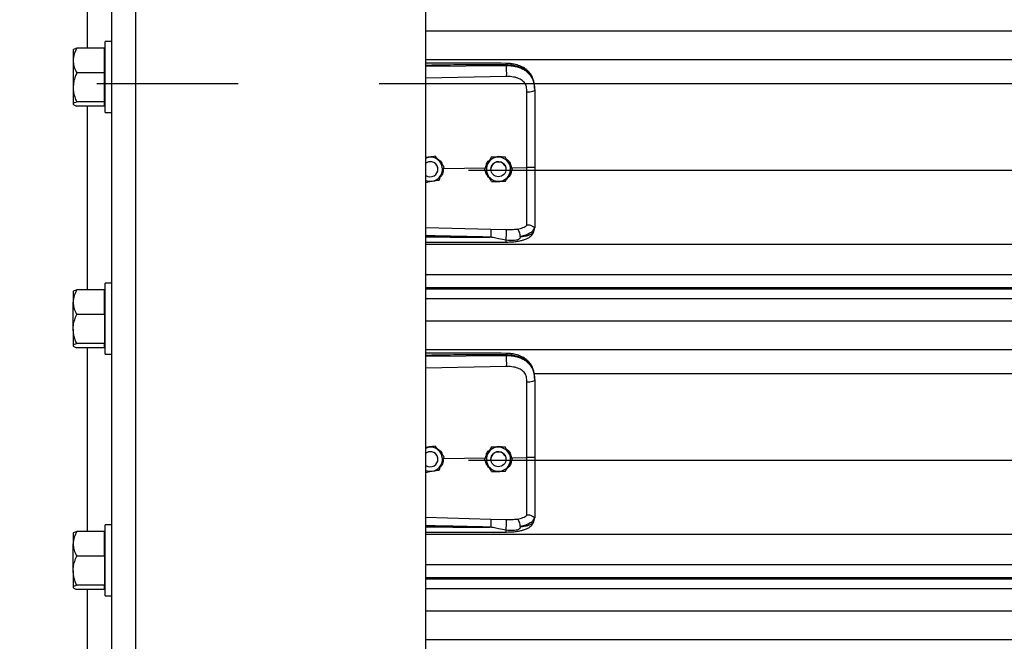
# Model space of a CAD drawing. Header units: inches. Extents: x 170 to 284, y 215 to 248.
# Tile 680 of 1056: x 226.876 to 227.573, y 221.068 to 221.509. Entities that reach past the tile are written whole.
import ezdxf

# ---------------------------------------------------------------- set-up
doc = ezdxf.new("R2010")
doc.units = ezdxf.units.IN
doc.header["$LTSCALE"] = 0.25
doc.header["$MEASUREMENT"] = 0
doc.linetypes.add('CENTER', pattern=[2, 1.25, -0.25, 0.25, -0.25])
doc.layers.add('RH FRONT OF HOOD', color=7, linetype='Continuous')
doc.layers.add('SECTION CUTS', color=6, linetype='CENTER')

msp = doc.modelspace()

# ---------------------------------------------------------------- linework, layer by layer
at = {"layer": 'RH FRONT OF HOOD'}
for p, q in [((226.94105, 220.1328), (226.94105, 224.45638)), ((226.95817, 220.1328), (226.95817, 224.34448)), ((227.16361, 220.1328), (227.16361, 224.33325)), ((226.92392, 221.48876), (226.92392, 221.61887)), ((227.16361, 221.501), (231.19593, 221.501)), ((226.91388, 221.4877), (226.91369, 221.48747)), ((226.93591, 221.48876), (226.91625, 221.48876)), ((226.93591, 221.47993), (226.93591, 221.48876)), ((226.94105, 221.49336), (226.93646, 221.49336)), ((226.93646, 221.44306), (226.93646, 221.49336)), ((226.91369, 221.48747), (226.91369, 221.47993)), ((226.93646, 221.48747), (226.93591, 221.48747)), ((226.91369, 221.47993), (226.91369, 221.46083)), ((226.93591, 221.47111), (226.93591, 221.47993)), ((227.16361, 221.48061), (231.19593, 221.48061)), ((227.16361, 221.47586), (227.22046, 221.4764)), ((227.22046, 221.4764), (227.22046, 221.47681)), ((226.93591, 221.47111), (226.91625, 221.47111)), ((226.93591, 221.46083), (226.93591, 221.47111)), ((227.22056, 221.46861), (227.16361, 221.4674)), ((226.91369, 221.46083), (226.91369, 221.44911)), ((226.93591, 221.45056), (226.93591, 221.46083)), ((227.24016, 221.46353), (231.11938, 221.46353)), ((227.24066, 221.45947), (227.24066, 221.45898)), ((226.91369, 221.44911), (226.91369, 221.44895)), ((226.91369, 221.44895), (226.91388, 221.44873)), ((226.93591, 221.45056), (226.91625, 221.45056)), ((226.93591, 221.44767), (226.91625, 221.44767)), ((226.92392, 221.31755), (226.92392, 221.44767)), ((226.93591, 221.44911), (226.93591, 221.45056)), ((226.93591, 221.44767), (226.93591, 221.44911)), ((226.93591, 221.44895), (226.93646, 221.44895)), ((226.93646, 221.44306), (226.94105, 221.44306)), ((227.16539, 221.41133), (227.16361, 221.41104)), ((227.17027, 221.41213), (227.16934, 221.41198)), ((227.17027, 221.41213), (227.17027, 221.41213)), ((227.2099, 221.41137), (227.2099, 221.41137)), ((227.21979, 221.41152), (227.21979, 221.41152)), ((227.17652, 221.40447), (227.17652, 221.40447)), ((227.22428, 221.40395), (227.2352, 221.40405)), ((227.17211, 221.40288), (227.17211, 221.40288)), ((227.17615, 221.40349), (227.20585, 221.40377)), ((227.19378, 221.40214), (231.16577, 221.40214)), ((227.20509, 221.40273), (227.20509, 221.40274)), ((227.20962, 221.40288), (227.20962, 221.40288)), ((227.22033, 221.40288), (227.22033, 221.40288)), ((227.22486, 221.40303), (227.22486, 221.40303)), ((227.16361, 221.36173), (227.20955, 221.36039)), ((227.20955, 221.36039), (227.22053, 221.36013)), ((227.24032, 221.35942), (227.24066, 221.3614)), ((227.24066, 221.36193), (227.24066, 221.3614)), ((227.16361, 221.34975), (231.19593, 221.34975)), ((227.16361, 221.32837), (231.19593, 221.32837)), ((226.94105, 221.32216), (226.93646, 221.32216)), ((226.93646, 221.27186), (226.93646, 221.32216)), ((226.91388, 221.31649), (226.91369, 221.31627)), ((226.91369, 221.31627), (226.91369, 221.30872)), ((226.93591, 221.31755), (226.91625, 221.31755)), ((226.93591, 221.30872), (226.93591, 221.31755)), ((226.93646, 221.31627), (226.93591, 221.31627)), ((231.19593, 221.31889), (227.16361, 221.31889)), ((227.16361, 221.31825), (231.19593, 221.31825)), ((226.91369, 221.28963), (226.91369, 221.30872)), ((226.93591, 221.2999), (226.93591, 221.30872)), ((227.16361, 221.31123), (231.19593, 221.31123)), ((226.93591, 221.2999), (226.91625, 221.2999)), ((226.93591, 221.2999), (226.93591, 221.28963)), ((227.16361, 221.29555), (231.19593, 221.29555)), ((226.91369, 221.28963), (226.91369, 221.27791)), ((226.93591, 221.28963), (226.93591, 221.27936)), ((226.93591, 221.27936), (226.91625, 221.27936)), ((226.93591, 221.27791), (226.93591, 221.27936)), ((226.91369, 221.27791), (226.91369, 221.27774)), ((226.91369, 221.27774), (226.91388, 221.27752)), ((226.93591, 221.27646), (226.91625, 221.27646)), ((226.92392, 221.14634), (226.92392, 221.27646)), ((226.93591, 221.27646), (226.93591, 221.27791)), ((226.93591, 221.27774), (226.93646, 221.27774)), ((226.93646, 221.27186), (226.94105, 221.27186)), ((227.16361, 221.27516), (231.19593, 221.27516)), ((227.16361, 221.27041), (227.22046, 221.27095)), ((227.22046, 221.27095), (227.22046, 221.27136)), ((227.22056, 221.26316), (227.16361, 221.26195)), ((227.24016, 221.25808), (231.11938, 221.25808)), ((227.24066, 221.25402), (227.24066, 221.25354)), ((227.16539, 221.20588), (227.16361, 221.20559)), ((227.17027, 221.20668), (227.16934, 221.20653)), ((227.17027, 221.20668), (227.17027, 221.20668)), ((227.2099, 221.20592), (227.2099, 221.20592)), ((227.21979, 221.20607), (227.21979, 221.20607)), ((227.17211, 221.19743), (227.17211, 221.19743)), ((227.17615, 221.19804), (227.20585, 221.19833)), ((227.17652, 221.19902), (227.17652, 221.19902)), ((227.19378, 221.19669), (231.16577, 221.19669)), ((227.20509, 221.19729), (227.20509, 221.19729)), ((227.20962, 221.19743), (227.20962, 221.19743)), ((227.22033, 221.19743), (227.22033, 221.19743)), ((227.22428, 221.1985), (227.2352, 221.19861)), ((227.22486, 221.19758), (227.22486, 221.19758)), ((227.16361, 221.15628), (227.20955, 221.15495)), ((227.20955, 221.15495), (227.22053, 221.15468)), ((227.24032, 221.15397), (227.24066, 221.15595)), ((227.24066, 221.15648), (227.24066, 221.15595)), ((226.93591, 221.14634), (226.91625, 221.14634)), ((226.93591, 221.13752), (226.93591, 221.14634)), ((226.94105, 221.15095), (226.93646, 221.15095)), ((226.93646, 221.10065), (226.93646, 221.15095)), ((226.91388, 221.14528), (226.91369, 221.14506)), ((226.91369, 221.14506), (226.91369, 221.13752)), ((226.93646, 221.14506), (226.93591, 221.14506)), ((227.16361, 221.14431), (231.19593, 221.14431)), ((226.91369, 221.11842), (226.91369, 221.13752)), ((226.93591, 221.12869), (226.93591, 221.13752)), ((226.93591, 221.12869), (226.91625, 221.12869)), ((226.93591, 221.12869), (226.93591, 221.11842)), ((226.91369, 221.11842), (226.91369, 221.1067)), ((226.93591, 221.11842), (226.93591, 221.10815)), ((227.16361, 221.12293), (231.19593, 221.12293)), ((231.19593, 221.11344), (227.16361, 221.11344)), ((227.16361, 221.1128), (231.19593, 221.1128)), ((226.91369, 221.1067), (226.91369, 221.10654)), ((226.91369, 221.10654), (226.91388, 221.10632)), ((226.93591, 221.10815), (226.91625, 221.10815)), ((226.93591, 221.10526), (226.91625, 221.10526)), ((226.92392, 220.97514), (226.92392, 221.10526)), ((226.93591, 221.1067), (226.93591, 221.10815)), ((226.93591, 221.10526), (226.93591, 221.1067)), ((226.93591, 221.10654), (226.93646, 221.10654)), ((227.16361, 221.10578), (231.19593, 221.10578)), ((226.93646, 221.10065), (226.94105, 221.10065)), ((227.16361, 221.0901), (231.19593, 221.0901)), ((227.16361, 221.06971), (231.19593, 221.06971))]:
    msp.add_line(p, q, dxfattribs=at)
at = {"layer": 'RH FRONT OF HOOD', "flags": 128}
for points in [[(227.24066, 221.45898), (227.24055, 221.45869), (227.24024, 221.4584), (227.23974, 221.45814), (227.23907, 221.45791), (227.23824, 221.45771), (227.2373, 221.45757), (227.23627, 221.45747), (227.2352, 221.45744)], [(227.16361, 221.41084), (227.1643, 221.41108), (227.16539, 221.41133)], [(227.21957, 221.40563), (227.22017, 221.40415), (227.22033, 221.40288)], [(227.24066, 221.25354), (227.24055, 221.25324), (227.24024, 221.25296), (227.23974, 221.25269), (227.23907, 221.25246), (227.23824, 221.25227), (227.2373, 221.25212), (227.23627, 221.25203), (227.2352, 221.25199)], [(227.16361, 221.20539), (227.1643, 221.20563), (227.16539, 221.20588)], [(227.21957, 221.20018), (227.22017, 221.1987), (227.22033, 221.19743)]]:
    msp.add_lwpolyline(points, dxfattribs=at)
at = {"layer": 'RH FRONT OF HOOD'}
for centre in [(227.21498, 221.40288), (227.21498, 221.19743)]:
    msp.add_circle(centre, 0.00535, dxfattribs=at)
for centre, radius, start, end in [((227.16676, 221.40288), 0.00856, 39.24773, 99.24773), ((227.21498, 221.40288), 0.00856, 90.85968, 150.85968), ((227.21498, 221.40288), 0.00856, 30.85968, 90.85968), ((227.16676, 221.40288), 0.00535, 39.24773, 126.0719), ((227.16676, 221.40288), 0.00535, 300.00974, 126.0719), ((227.16676, 221.40288), 0.00535, 0, 39.24773), ((227.16676, 221.40288), 0.00856, 339.24773, 39.24773), ((227.21498, 221.40288), 0.00856, 150.85968, 210.85968), ((227.21498, 221.40288), 0.00535, 30.85968, 180), ((227.21498, 221.40288), 0.00856, 330.85968, 30.85968), ((227.16676, 221.40288), 0.00535, 233.9281, 300.00974), ((227.16676, 221.40288), 0.00856, 279.24773, 339.24773), ((227.21498, 221.40288), 0.00856, 210.85968, 270.85968), ((227.21498, 221.40288), 0.00856, 270.85968, 330.85968), ((227.16676, 221.40288), 0.00856, 248.40768, 279.24773), ((227.16676, 221.19743), 0.00535, 39.24773, 126.0719), ((227.16676, 221.19743), 0.00535, 300.00974, 126.0719), ((227.16676, 221.19743), 0.00856, 39.24773, 99.24773), ((227.16676, 221.19743), 0.00856, 339.24773, 39.24773), ((227.21498, 221.19743), 0.00856, 90.85968, 150.85968), ((227.21498, 221.19743), 0.00535, 30.85968, 180), ((227.21498, 221.19743), 0.00856, 30.85968, 90.85968), ((227.21498, 221.19743), 0.00856, 330.85968, 30.85968), ((227.16676, 221.19743), 0.00535, 0, 39.24773), ((227.21498, 221.19743), 0.00856, 150.85968, 210.85968), ((227.16676, 221.19743), 0.00535, 233.9281, 300.00974), ((227.16676, 221.19743), 0.00856, 248.40768, 279.24773), ((227.16676, 221.19743), 0.00856, 279.24773, 339.24773), ((227.21498, 221.19743), 0.00856, 210.85968, 270.85968), ((227.21498, 221.19743), 0.00856, 270.85968, 330.85968)]:
    msp.add_arc(centre, radius, start, end, dxfattribs=at)
for points, knots in [([(226.91625, 221.48876), (226.91558, 221.48738), (226.91421, 221.48459), (226.91369, 221.48154), (226.91369, 221.47997), (226.91369, 221.47993)], [0, 0, 0, 0, 0.484341, 0.986328, 1, 1, 1, 1]), ([(226.91395, 221.48764), (226.914, 221.48773), (226.91418, 221.48803), (226.91514, 221.4884), (226.916, 221.48868), (226.91625, 221.48876)], [0, 0, 0, 0, 0.237471, 0.77815, 1, 1, 1, 1]), ([(226.91369, 221.47993), (226.91378, 221.4787), (226.91398, 221.47618), (226.91513, 221.47326), (226.916, 221.47159), (226.91625, 221.47111)], [0, 0, 0, 0, 0.406291, 0.827266, 1, 1, 1, 1]), ([(227.22044, 221.4779), (227.21122, 221.47797), (227.19314, 221.4781), (227.17419, 221.47804), (227.16447, 221.47799), (227.16361, 221.47799)], [0, 0, 0, 0, 0.486583, 0.954841, 1, 1, 1, 1]), ([(227.22046, 221.47681), (227.21415, 221.47685), (227.20092, 221.47693), (227.18197, 221.47675), (227.16933, 221.47653), (227.16361, 221.47643)], [0, 0, 0, 0, 0.33267, 0.698436, 1, 1, 1, 1]), ([(227.24057, 221.46152), (227.24045, 221.46259), (227.24024, 221.46452), (227.23949, 221.46704), (227.23863, 221.46895), (227.23756, 221.4707), (227.23624, 221.47229), (227.23477, 221.47359), (227.2334, 221.47455), (227.23196, 221.47538), (227.22958, 221.47645), (227.22664, 221.47726), (227.22333, 221.47779), (227.22144, 221.47786), (227.22044, 221.4779)], [0, 0, 0, 0, 0.108447, 0.196305, 0.269183, 0.327997, 0.41496, 0.491641, 0.538976, 0.594191, 0.669415, 0.814855, 0.902261, 1, 1, 1, 1]), ([(227.22044, 221.47788), (227.22044, 221.47789), (227.22045, 221.4779), (227.22045, 221.47779), (227.22046, 221.47749), (227.22046, 221.47708), (227.22046, 221.47681)], [0, 0, 0, 0, 0.097876, 0.335386, 0.567961, 1, 1, 1, 1]), ([(227.24066, 221.45947), (227.24059, 221.46083), (227.24047, 221.46339), (227.23951, 221.46688), (227.23822, 221.46929), (227.23685, 221.471), (227.23577, 221.47204), (227.23471, 221.47287), (227.23372, 221.47353), (227.23249, 221.47422), (227.23089, 221.47495), (227.22823, 221.47586), (227.22469, 221.47662), (227.22179, 221.47675), (227.22046, 221.47681)], [0, 0, 0, 0, 0.130716, 0.246761, 0.357793, 0.417097, 0.479148, 0.517715, 0.55909, 0.603295, 0.663348, 0.735369, 0.879208, 1, 1, 1, 1]), ([(227.22046, 221.4764), (227.22048, 221.47582), (227.22053, 221.47462), (227.22057, 221.4724), (227.22058, 221.47022), (227.22056, 221.46913), (227.22056, 221.46861)], [0, 0, 0, 0, 0.240694, 0.5, 0.759306, 1, 1, 1, 1]), ([(227.22046, 221.4764), (227.22166, 221.47636), (227.22409, 221.4763), (227.22742, 221.47568), (227.2304, 221.47474), (227.23293, 221.47352), (227.23517, 221.47198), (227.23704, 221.47014), (227.23853, 221.46801), (227.2397, 221.46545), (227.2405, 221.46238), (227.2406, 221.46012), (227.24066, 221.45898)], [0, 0, 0, 0, 0.109401, 0.222347, 0.315179, 0.410223, 0.501275, 0.594601, 0.683449, 0.774533, 0.885821, 1, 1, 1, 1]), ([(226.91625, 221.47111), (226.91587, 221.47024), (226.91497, 221.46818), (226.91393, 221.46475), (226.91377, 221.46215), (226.91369, 221.46083)], [0, 0, 0, 0, 0.26546, 0.628076, 1, 1, 1, 1]), ([(227.23477, 221.46137), (227.23477, 221.46137), (227.23467, 221.46173), (227.23417, 221.46313), (227.23264, 221.46534), (227.22957, 221.46724), (227.22546, 221.46845), (227.2223, 221.46855), (227.22056, 221.46861)], [0, 0, 0, 0, 0.000004, 0.065095, 0.26167, 0.475311, 0.709366, 1, 1, 1, 1]), ([(226.91369, 221.46083), (226.91369, 221.4606), (226.91371, 221.45906), (226.91413, 221.45619), (226.91516, 221.45301), (226.91598, 221.45117), (226.91625, 221.45056)], [0, 0, 0, 0, 0.066532, 0.435283, 0.814551, 1, 1, 1, 1]), ([(227.2352, 221.45744), (227.23513, 221.45876), (227.23506, 221.46009), (227.23477, 221.46137), (227.23477, 221.46137)], [0, 0, 0, 0, 0.99998, 1, 1, 1, 1]), ([(227.2352, 221.40405), (227.2352, 221.40405), (227.2352, 221.40744), (227.2352, 221.41449), (227.2352, 221.42516), (227.2352, 221.43604), (227.2352, 221.44682), (227.2352, 221.4539), (227.2352, 221.45744)], [0, 0, 0, 0, 0.000001, 0.187792, 0.390844, 0.593896, 0.796948, 1, 1, 1, 1]), ([(227.24066, 221.45898), (227.24066, 221.45535), (227.24066, 221.44808), (227.24066, 221.437), (227.24066, 221.42582), (227.24066, 221.41485), (227.24066, 221.4076), (227.24066, 221.40412)], [0, 0, 0, 0, 0.202757, 0.406104, 0.60886, 0.812207, 1, 1, 1, 1]), ([(226.91625, 221.45056), (226.91558, 221.45034), (226.91421, 221.44988), (226.91369, 221.44938), (226.91369, 221.44912), (226.91369, 221.44911)], [0, 0, 0, 0, 0.484341, 0.986328, 1, 1, 1, 1]), ([(226.91369, 221.44911), (226.91378, 221.44891), (226.91398, 221.4485), (226.91513, 221.44802), (226.916, 221.44775), (226.91625, 221.44767)], [0, 0, 0, 0, 0.406291, 0.827266, 1, 1, 1, 1]), ([(227.16361, 221.41116), (227.16445, 221.41144), (227.16586, 221.41191), (227.16733, 221.4118), (227.16793, 221.41175)], [0, 0, 0, 0, 0.5943977, 1, 1, 1, 1]), ([(227.17027, 221.41213), (227.16959, 221.41202), (227.16822, 221.41179), (227.16656, 221.41152), (227.16561, 221.41137), (227.16539, 221.41133)], [0, 0, 0, 0, 0.4299704, 0.8700602, 1, 1, 1, 1]), ([(227.17339, 221.4083), (227.17327, 221.40845), (227.1723, 221.40963), (227.17124, 221.41093), (227.17036, 221.41201), (227.17027, 221.41213)], [0, 0, 0, 0, 0.115647, 0.904534, 1, 1, 1, 1]), ([(227.17339, 221.4083), (227.17327, 221.40845), (227.1723, 221.40964), (227.17124, 221.41093), (227.17036, 221.41201), (227.17027, 221.41213)], [0, 0, 0, 0, 0.115647, 0.904534, 1, 1, 1, 1]), ([(227.2099, 221.41137), (227.20957, 221.41077), (227.2089, 221.40956), (227.20808, 221.40809), (227.20761, 221.40724), (227.2075, 221.40705)], [0, 0, 0, 0, 0.42997, 0.87006, 1, 1, 1, 1]), ([(227.2099, 221.41137), (227.20957, 221.41077), (227.2089, 221.40956), (227.20808, 221.40809), (227.20761, 221.40724), (227.2075, 221.40705)], [0, 0, 0, 0, 0.42997, 0.87006, 1, 1, 1, 1]), ([(227.21485, 221.41144), (227.21357, 221.41142), (227.21188, 221.4114), (227.2103, 221.41137), (227.2099, 221.41137)], [0, 0, 0, 0, 0.749773, 1, 1, 1, 1]), ([(227.21485, 221.41144), (227.21357, 221.41142), (227.21188, 221.4114), (227.2103, 221.41137), (227.2099, 221.41137)], [0, 0, 0, 0, 0.749773, 1, 1, 1, 1]), ([(227.21205, 221.4114), (227.21262, 221.41161), (227.2138, 221.41206), (227.21585, 221.41211), (227.21718, 221.41171), (227.2179, 221.41149)], [0, 0, 0, 0, 0.30274, 0.628644, 1, 1, 1, 1]), ([(227.21979, 221.41152), (227.2191, 221.41151), (227.21772, 221.41148), (227.21603, 221.41146), (227.21507, 221.41144), (227.21485, 221.41144)], [0, 0, 0, 0, 0.42997, 0.87006, 1, 1, 1, 1]), ([(227.21979, 221.41152), (227.2191, 221.41151), (227.21772, 221.41149), (227.21603, 221.41146), (227.21507, 221.41145), (227.21485, 221.41144)], [0, 0, 0, 0, 0.42997, 0.87006, 1, 1, 1, 1]), ([(227.22232, 221.40727), (227.22222, 221.40744), (227.22144, 221.40875), (227.22058, 221.41019), (227.21987, 221.41139), (227.21979, 221.41152)], [0, 0, 0, 0, 0.115647, 0.904534, 1, 1, 1, 1]), ([(227.22232, 221.40727), (227.22222, 221.40744), (227.22144, 221.40876), (227.22058, 221.4102), (227.21987, 221.41139), (227.21979, 221.41152)], [0, 0, 0, 0, 0.115647, 0.904534, 1, 1, 1, 1]), ([(227.17154, 221.41043), (227.17219, 221.41), (227.17368, 221.40902), (227.17498, 221.40729), (227.17525, 221.40605), (227.17531, 221.4058)], [0, 0, 0, 0, 0.381422, 0.875754, 1, 1, 1, 1]), ([(227.17652, 221.40447), (227.17626, 221.40479), (227.17526, 221.40602), (227.17418, 221.40733), (227.17339, 221.4083)], [0, 0, 0, 0, 0.264307, 1, 1, 1, 1]), ([(227.17652, 221.40447), (227.17626, 221.4048), (227.17526, 221.40602), (227.17418, 221.40733), (227.17339, 221.4083)], [0, 0, 0, 0, 0.264307, 1, 1, 1, 1]), ([(227.17477, 221.39985), (227.17522, 221.40104), (227.17582, 221.40263), (227.17638, 221.4041), (227.17652, 221.40447)], [0, 0, 0, 0, 0.749773, 1, 1, 1, 1]), ([(227.2075, 221.40705), (227.20688, 221.40594), (227.20605, 221.40446), (227.20528, 221.40308), (227.20509, 221.40273)], [0, 0, 0, 0, 0.7497734, 1, 1, 1, 1]), ([(227.2075, 221.40705), (227.20688, 221.40594), (227.20605, 221.40446), (227.20528, 221.40308), (227.20509, 221.40274)], [0, 0, 0, 0, 0.749773, 1, 1, 1, 1]), ([(227.20601, 221.40438), (227.20617, 221.40513), (227.20655, 221.40689), (227.20768, 221.40873), (227.20872, 221.40946), (227.20892, 221.4096)], [0, 0, 0, 0, 0.377677, 0.881161, 1, 1, 1, 1]), ([(227.22066, 221.41005), (227.22091, 221.40991), (227.22204, 221.40922), (227.22352, 221.40712), (227.22402, 221.40503), (227.22428, 221.40395)], [0, 0, 0, 0, 0.117443, 0.542782, 1, 1, 1, 1]), ([(227.22486, 221.40303), (227.22464, 221.40339), (227.22383, 221.40474), (227.22296, 221.4062), (227.22232, 221.40727)], [0, 0, 0, 0, 0.264307, 1, 1, 1, 1]), ([(227.22486, 221.40303), (227.22464, 221.40339), (227.22383, 221.40475), (227.22296, 221.4062), (227.22232, 221.40727)], [0, 0, 0, 0, 0.264307, 1, 1, 1, 1]), ([(227.24066, 221.40412), (227.24057, 221.40411), (227.24041, 221.40409), (227.23916, 221.40406), (227.23736, 221.40405), (227.23592, 221.40405), (227.2352, 221.40405)], [0, 0, 0, 0, 0.250001, 0.500001, 0.750001, 1, 1, 1, 1]), ([(227.2352, 221.36336), (227.2352, 221.36363), (227.2352, 221.3652), (227.2352, 221.36863), (227.2352, 221.37423), (227.2352, 221.38067), (227.2352, 221.3879), (227.2352, 221.39577), (227.2352, 221.4013), (227.2352, 221.40405), (227.2352, 221.40405)], [0, 0, 0, 0, 0.031558, 0.189146, 0.346734, 0.504328, 0.661923, 0.83096, 0.999998, 1, 1, 1, 1]), ([(227.24066, 221.40412), (227.24066, 221.40109), (227.24066, 221.39491), (227.24066, 221.38612), (227.24066, 221.37796), (227.24066, 221.37138), (227.24066, 221.36599), (227.24066, 221.36329), (227.24066, 221.36193)], [0, 0, 0, 0, 0.187091, 0.380392, 0.555876, 0.736448, 0.867195, 1, 1, 1, 1]), ([(227.17302, 221.39523), (227.17326, 221.39587), (227.17375, 221.39716), (227.17435, 221.39874), (227.17469, 221.39964), (227.17477, 221.39985)], [0, 0, 0, 0, 0.42997, 0.87006, 1, 1, 1, 1]), ([(227.17585, 221.40271), (227.17578, 221.40189), (227.17562, 221.40013), (227.17477, 221.39832), (227.17398, 221.39762), (227.17389, 221.39754)], [0, 0, 0, 0, 0.439592, 0.936516, 1, 1, 1, 1]), ([(227.20763, 221.39849), (227.20753, 221.39866), (227.20674, 221.39997), (227.20588, 221.40141), (227.20517, 221.4026), (227.20509, 221.40273)], [0, 0, 0, 0, 0.115647, 0.904534, 1, 1, 1, 1]), ([(227.20891, 221.39635), (227.20826, 221.39701), (227.20691, 221.39838), (227.20601, 221.40025), (227.20596, 221.40126), (227.20596, 221.40128)], [0, 0, 0, 0, 0.479701, 0.993135, 1, 1, 1, 1]), ([(227.21016, 221.39425), (227.20995, 221.39461), (227.20914, 221.39596), (227.20827, 221.39742), (227.20763, 221.39849)], [0, 0, 0, 0, 0.264307, 1, 1, 1, 1]), ([(227.22005, 221.3944), (227.22038, 221.39499), (227.22105, 221.3962), (227.22187, 221.39768), (227.22234, 221.39852), (227.22245, 221.39871)], [0, 0, 0, 0, 0.42997, 0.87006, 1, 1, 1, 1]), ([(227.22418, 221.40181), (227.22407, 221.4011), (227.2238, 221.39943), (227.22265, 221.3975), (227.22151, 221.39665), (227.22115, 221.39638)], [0, 0, 0, 0, 0.335649, 0.786425, 1, 1, 1, 1]), ([(227.22245, 221.39871), (227.22307, 221.39982), (227.2239, 221.40131), (227.22467, 221.40269), (227.22486, 221.40303)], [0, 0, 0, 0, 0.7497734, 1, 1, 1, 1]), ([(227.16361, 221.3937), (227.16417, 221.39379), (227.16542, 221.39399), (227.16697, 221.39424), (227.16792, 221.3944), (227.16814, 221.39443)], [0, 0, 0, 0, 0.38442, 0.859677, 1, 1, 1, 1]), ([(227.16814, 221.39443), (227.16939, 221.39464), (227.17107, 221.39491), (227.17263, 221.39516), (227.17302, 221.39523)], [0, 0, 0, 0, 0.749773, 1, 1, 1, 1]), ([(227.21016, 221.39425), (227.21085, 221.39426), (227.21223, 221.39428), (227.21392, 221.3943), (227.21488, 221.39432), (227.2151, 221.39432)], [0, 0, 0, 0, 0.42997, 0.87006, 1, 1, 1, 1]), ([(227.21725, 221.39435), (227.21715, 221.39432), (227.21638, 221.39402), (227.21508, 221.39396), (227.21398, 221.39421), (227.21358, 221.3943)], [0, 0, 0, 0, 0.081672, 0.673462, 1, 1, 1, 1]), ([(227.2151, 221.39432), (227.21638, 221.39434), (227.21807, 221.39437), (227.21965, 221.39439), (227.22005, 221.3944)], [0, 0, 0, 0, 0.749773, 1, 1, 1, 1]), ([(227.22836, 221.36054), (227.22974, 221.36083), (227.23182, 221.36126), (227.234, 221.3623), (227.2348, 221.36301), (227.2352, 221.36336)], [0, 0, 0, 0, 0.490199, 0.7438847, 1, 1, 1, 1]), ([(227.24046, 221.36168), (227.24041, 221.36167), (227.24031, 221.36165), (227.24002, 221.36184), (227.23955, 221.36217), (227.23868, 221.36275), (227.2372, 221.36337), (227.23586, 221.36337), (227.2352, 221.36336)], [0, 0, 0, 0, 0.1136769, 0.2333502, 0.3620694, 0.5019164, 0.7557449, 1, 1, 1, 1]), ([(227.20947, 221.35474), (227.20557, 221.35484), (227.1973, 221.35505), (227.18419, 221.35533), (227.17324, 221.35554), (227.16623, 221.35567), (227.16405, 221.35571), (227.16361, 221.35572)], [0, 0, 0, 0, 0.25516, 0.541071, 0.857735, 0.971288, 1, 1, 1, 1]), ([(227.20955, 221.36039), (227.20956, 221.36015), (227.20957, 221.35979), (227.20956, 221.35893), (227.20956, 221.35815), (227.20954, 221.35729), (227.20952, 221.35613), (227.20949, 221.35529), (227.20947, 221.35474)], [0, 0, 0, 0, 0.239451, 0.368346, 0.499976, 0.631611, 0.760516, 1, 1, 1, 1]), ([(227.2204, 221.35131), (227.22189, 221.35134), (227.22467, 221.35141), (227.22841, 221.35183), (227.23128, 221.35239), (227.23338, 221.353), (227.23497, 221.35361), (227.23634, 221.35431), (227.23761, 221.35519), (227.23874, 221.35626), (227.23976, 221.35768), (227.24011, 221.35878), (227.2403, 221.35937)], [0, 0, 0, 0, 0.169691, 0.317141, 0.442436, 0.538436, 0.608329, 0.684096, 0.742678, 0.815168, 0.901564, 1, 1, 1, 1]), ([(227.22045, 221.35256), (227.22047, 221.3528), (227.2205, 221.35331), (227.22054, 221.35432), (227.22058, 221.35551), (227.2206, 221.35678), (227.22061, 221.35798), (227.2206, 221.35898), (227.22057, 221.35972), (227.22055, 221.36), (227.22053, 221.36013)], [0, 0, 0, 0, 0.1098512, 0.2317256, 0.3631777, 0.5, 0.6368223, 0.7682744, 0.8901488, 1, 1, 1, 1]), ([(227.23045, 221.35514), (227.23038, 221.35477), (227.23028, 221.35425), (227.2299, 221.35365), (227.22948, 221.35322), (227.22868, 221.35277), (227.2272, 221.35241), (227.22444, 221.35217), (227.22205, 221.35241), (227.22045, 221.35256)], [0, 0, 0, 0, 0.100127, 0.139586, 0.189714, 0.258234, 0.369736, 0.580348, 1, 1, 1, 1]), ([(227.22053, 221.36013), (227.22189, 221.36012), (227.22459, 221.36011), (227.2271, 221.36039), (227.22835, 221.36054)], [0, 0, 0, 0, 0.500392, 1, 1, 1, 1]), ([(227.23045, 221.35514), (227.23043, 221.35567), (227.23038, 221.35677), (227.2299, 221.35843), (227.2292, 221.35982), (227.22863, 221.3603), (227.22836, 221.36054)], [0, 0, 0, 0, 0.240562, 0.499746, 0.759069, 1, 1, 1, 1]), ([(227.24046, 221.36168), (227.24019, 221.36096), (227.23962, 221.35948), (227.23757, 221.35764), (227.23458, 221.35608), (227.23185, 221.35546), (227.23045, 221.35514)], [0, 0, 0, 0, 0.230526, 0.473488, 0.729738, 1, 1, 1, 1]), ([(227.23045, 221.35514), (227.231, 221.3552), (227.23231, 221.35533), (227.2337, 221.35556), (227.23466, 221.35575), (227.23589, 221.35603), (227.23758, 221.3566), (227.2394, 221.35772), (227.24, 221.35884), (227.24032, 221.35942)], [0, 0, 0, 0, 0.109188, 0.260819, 0.307798, 0.335524, 0.562789, 0.774954, 1, 1, 1, 1]), ([(227.24066, 221.36193), (227.24066, 221.36193), (227.24066, 221.36192), (227.24065, 221.36181), (227.24055, 221.36173), (227.24046, 221.36166)], [0, 0, 0, 0, 0.011935, 0.118982, 1, 1, 1, 1]), ([(227.16361, 221.35507), (227.16621, 221.35504), (227.17128, 221.35498), (227.17884, 221.35489), (227.18649, 221.35483), (227.19425, 221.35477), (227.20197, 221.35474), (227.20701, 221.35474), (227.20947, 221.35474)], [0, 0, 0, 0, 0.169941, 0.331425, 0.494842, 0.670531, 0.838916, 1, 1, 1, 1]), ([(227.16361, 221.35117), (227.16728, 221.35117), (227.17875, 221.35117), (227.19768, 221.3512), (227.21295, 221.35127), (227.2204, 221.35131)], [0, 0, 0, 0, 0.1936599, 0.6060178, 1, 1, 1, 1]), ([(227.22045, 221.35256), (227.21867, 221.35291), (227.21561, 221.3535), (227.21218, 221.35422), (227.21044, 221.35458), (227.20994, 221.35468), (227.20979, 221.35471), (227.20974, 221.35471)], [0, 0, 0, 0, 0.50228, 0.861696, 0.958427, 0.986103, 1, 1, 1, 1]), ([(227.2204, 221.35133), (227.2204, 221.35132), (227.22041, 221.35126), (227.22042, 221.35145), (227.22044, 221.35177), (227.22044, 221.35221), (227.22045, 221.3525), (227.22045, 221.35256)], [0, 0, 0, 0, 0.034367, 0.324567, 0.621015, 0.917463, 1, 1, 1, 1]), ([(226.91625, 221.31755), (226.91558, 221.31618), (226.91421, 221.31338), (226.91369, 221.31033), (226.91369, 221.30877), (226.91369, 221.30872)], [0, 0, 0, 0, 0.484341, 0.986328, 1, 1, 1, 1]), ([(226.91395, 221.31643), (226.914, 221.31652), (226.91418, 221.31682), (226.91514, 221.3172), (226.916, 221.31747), (226.91625, 221.31755)], [0, 0, 0, 0, 0.237471, 0.77815, 1, 1, 1, 1]), ([(226.91369, 221.30872), (226.91378, 221.30749), (226.91398, 221.30497), (226.91513, 221.30205), (226.916, 221.30038), (226.91625, 221.2999)], [0, 0, 0, 0, 0.4062906, 0.8272664, 1, 1, 1, 1]), ([(226.91369, 221.28963), (226.91369, 221.28986), (226.91371, 221.2914), (226.91413, 221.29427), (226.91516, 221.29745), (226.91598, 221.29929), (226.91625, 221.2999)], [0, 0, 0, 0, 0.066532, 0.435283, 0.814551, 1, 1, 1, 1]), ([(226.91625, 221.27936), (226.91587, 221.28023), (226.91497, 221.28228), (226.91393, 221.28571), (226.91377, 221.28831), (226.91369, 221.28963)], [0, 0, 0, 0, 0.26546, 0.628076, 1, 1, 1, 1]), ([(226.91625, 221.27936), (226.91558, 221.27913), (226.91421, 221.27867), (226.91369, 221.27817), (226.91369, 221.27792), (226.91369, 221.27791)], [0, 0, 0, 0, 0.484341, 0.986328, 1, 1, 1, 1]), ([(226.91369, 221.27791), (226.91378, 221.27771), (226.91398, 221.27729), (226.91513, 221.27681), (226.916, 221.27654), (226.91625, 221.27646)], [0, 0, 0, 0, 0.406291, 0.827266, 1, 1, 1, 1]), ([(227.22044, 221.27245), (227.21122, 221.27252), (227.19314, 221.27265), (227.17419, 221.2726), (227.16447, 221.27254), (227.16361, 221.27254)], [0, 0, 0, 0, 0.486583, 0.954841, 1, 1, 1, 1]), ([(227.22046, 221.27136), (227.21415, 221.2714), (227.20092, 221.27148), (227.18197, 221.2713), (227.16933, 221.27108), (227.16361, 221.27098)], [0, 0, 0, 0, 0.33267, 0.698436, 1, 1, 1, 1]), ([(227.24057, 221.25607), (227.24045, 221.25714), (227.24024, 221.25908), (227.23949, 221.26159), (227.23863, 221.2635), (227.23756, 221.26526), (227.23624, 221.26685), (227.23477, 221.26814), (227.2334, 221.2691), (227.23196, 221.26993), (227.22958, 221.271), (227.22664, 221.27181), (227.22333, 221.27234), (227.22144, 221.27241), (227.22044, 221.27245)], [0, 0, 0, 0, 0.108447, 0.196305, 0.269183, 0.327997, 0.41496, 0.491641, 0.538976, 0.594191, 0.669415, 0.814855, 0.902261, 1, 1, 1, 1]), ([(227.22044, 221.27244), (227.22044, 221.27244), (227.22045, 221.27245), (227.22045, 221.27234), (227.22046, 221.27205), (227.22046, 221.27163), (227.22046, 221.27136)], [0, 0, 0, 0, 0.097876, 0.335386, 0.567961, 1, 1, 1, 1]), ([(227.24066, 221.25402), (227.24059, 221.25538), (227.24047, 221.25794), (227.23951, 221.26143), (227.23822, 221.26384), (227.23685, 221.26555), (227.23577, 221.26659), (227.23471, 221.26742), (227.23372, 221.26808), (227.23249, 221.26877), (227.23089, 221.2695), (227.22823, 221.27041), (227.22469, 221.27117), (227.22179, 221.2713), (227.22046, 221.27136)], [0, 0, 0, 0, 0.130716, 0.246761, 0.357793, 0.417097, 0.479148, 0.517715, 0.55909, 0.603295, 0.663348, 0.735369, 0.879208, 1, 1, 1, 1]), ([(227.22046, 221.27095), (227.22048, 221.27037), (227.22053, 221.26918), (227.22057, 221.26695), (227.22058, 221.26477), (227.22056, 221.26368), (227.22056, 221.26316)], [0, 0, 0, 0, 0.240694, 0.5, 0.759306, 1, 1, 1, 1]), ([(227.22046, 221.27095), (227.22166, 221.27092), (227.22409, 221.27085), (227.22742, 221.27023), (227.2304, 221.26929), (227.23293, 221.26808), (227.23517, 221.26653), (227.23704, 221.2647), (227.23853, 221.26256), (227.2397, 221.26001), (227.2405, 221.25693), (227.2406, 221.25468), (227.24066, 221.25354)], [0, 0, 0, 0, 0.109401, 0.222347, 0.315179, 0.410223, 0.501275, 0.594601, 0.683449, 0.774533, 0.885821, 1, 1, 1, 1]), ([(227.23477, 221.25592), (227.23477, 221.25592), (227.23467, 221.25628), (227.23417, 221.25769), (227.23264, 221.25989), (227.22957, 221.26179), (227.22546, 221.263), (227.2223, 221.2631), (227.22056, 221.26316)], [0, 0, 0, 0, 0.000004, 0.065095, 0.26167, 0.475311, 0.709366, 1, 1, 1, 1]), ([(227.2352, 221.25199), (227.23513, 221.25331), (227.23506, 221.25464), (227.23477, 221.25592), (227.23477, 221.25592)], [0, 0, 0, 0, 0.99998, 1, 1, 1, 1]), ([(227.2352, 221.19861), (227.2352, 221.19861), (227.2352, 221.20199), (227.2352, 221.20904), (227.2352, 221.21971), (227.2352, 221.23059), (227.2352, 221.24138), (227.2352, 221.24845), (227.2352, 221.25199)], [0, 0, 0, 0, 0.000001, 0.187792, 0.390844, 0.593896, 0.796948, 1, 1, 1, 1]), ([(227.24066, 221.25354), (227.24066, 221.24991), (227.24066, 221.24264), (227.24066, 221.23155), (227.24066, 221.22037), (227.24066, 221.2094), (227.24066, 221.20216), (227.24066, 221.19868)], [0, 0, 0, 0, 0.202757, 0.406104, 0.60886, 0.812207, 1, 1, 1, 1]), ([(227.16361, 221.20571), (227.16445, 221.20599), (227.16586, 221.20647), (227.16733, 221.20635), (227.16793, 221.2063)], [0, 0, 0, 0, 0.5943977, 1, 1, 1, 1]), ([(227.17027, 221.20668), (227.16959, 221.20657), (227.16822, 221.20635), (227.16656, 221.20607), (227.16561, 221.20592), (227.16539, 221.20588)], [0, 0, 0, 0, 0.4299704, 0.8700602, 1, 1, 1, 1]), ([(227.17339, 221.20285), (227.17327, 221.203), (227.1723, 221.20419), (227.17124, 221.20549), (227.17036, 221.20656), (227.17027, 221.20668)], [0, 0, 0, 0, 0.115647, 0.904534, 1, 1, 1, 1]), ([(227.17339, 221.20285), (227.17327, 221.203), (227.1723, 221.20419), (227.17124, 221.20549), (227.17036, 221.20656), (227.17027, 221.20668)], [0, 0, 0, 0, 0.115647, 0.904534, 1, 1, 1, 1]), ([(227.17154, 221.20498), (227.17219, 221.20456), (227.17368, 221.20357), (227.17498, 221.20184), (227.17525, 221.2006), (227.17531, 221.20036)], [0, 0, 0, 0, 0.381422, 0.875754, 1, 1, 1, 1]), ([(227.17652, 221.19902), (227.17626, 221.19935), (227.17526, 221.20057), (227.17418, 221.20188), (227.17339, 221.20285)], [0, 0, 0, 0, 0.264307, 1, 1, 1, 1]), ([(227.17652, 221.19902), (227.17626, 221.19935), (227.17526, 221.20057), (227.17418, 221.20189), (227.17339, 221.20285)], [0, 0, 0, 0, 0.264307, 1, 1, 1, 1]), ([(227.20601, 221.19893), (227.20617, 221.19969), (227.20655, 221.20144), (227.20768, 221.20328), (227.20872, 221.20401), (227.20892, 221.20415)], [0, 0, 0, 0, 0.377677, 0.881161, 1, 1, 1, 1]), ([(227.2099, 221.20592), (227.20957, 221.20532), (227.2089, 221.20411), (227.20808, 221.20264), (227.20761, 221.2018), (227.2075, 221.2016)], [0, 0, 0, 0, 0.42997, 0.87006, 1, 1, 1, 1]), ([(227.2099, 221.20592), (227.20957, 221.20532), (227.2089, 221.20411), (227.20808, 221.20264), (227.20761, 221.2018), (227.2075, 221.2016)], [0, 0, 0, 0, 0.42997, 0.87006, 1, 1, 1, 1]), ([(227.21485, 221.206), (227.21357, 221.20598), (227.21188, 221.20595), (227.2103, 221.20593), (227.2099, 221.20592)], [0, 0, 0, 0, 0.749773, 1, 1, 1, 1]), ([(227.21485, 221.20599), (227.21357, 221.20597), (227.21188, 221.20595), (227.2103, 221.20593), (227.2099, 221.20592)], [0, 0, 0, 0, 0.749773, 1, 1, 1, 1]), ([(227.21205, 221.20595), (227.21262, 221.20617), (227.2138, 221.20661), (227.21585, 221.20666), (227.21718, 221.20626), (227.2179, 221.20604)], [0, 0, 0, 0, 0.30274, 0.628644, 1, 1, 1, 1]), ([(227.21979, 221.20607), (227.2191, 221.20606), (227.21772, 221.20604), (227.21603, 221.20601), (227.21507, 221.206), (227.21485, 221.20599)], [0, 0, 0, 0, 0.42997, 0.87006, 1, 1, 1, 1]), ([(227.21979, 221.20607), (227.2191, 221.20606), (227.21772, 221.20604), (227.21603, 221.20601), (227.21507, 221.206), (227.21485, 221.206)], [0, 0, 0, 0, 0.42997, 0.87006, 1, 1, 1, 1]), ([(227.22232, 221.20183), (227.22222, 221.20199), (227.22144, 221.20331), (227.22058, 221.20475), (227.21987, 221.20594), (227.21979, 221.20607)], [0, 0, 0, 0, 0.115647, 0.904534, 1, 1, 1, 1]), ([(227.22232, 221.20183), (227.22222, 221.202), (227.22144, 221.20331), (227.22058, 221.20475), (227.21987, 221.20594), (227.21979, 221.20607)], [0, 0, 0, 0, 0.115647, 0.904534, 1, 1, 1, 1]), ([(227.22066, 221.20461), (227.22091, 221.20446), (227.22204, 221.20377), (227.22352, 221.20168), (227.22402, 221.19958), (227.22428, 221.1985)], [0, 0, 0, 0, 0.117443, 0.542782, 1, 1, 1, 1]), ([(227.22486, 221.19758), (227.22464, 221.19794), (227.22383, 221.1993), (227.22296, 221.20075), (227.22232, 221.20183)], [0, 0, 0, 0, 0.264307, 1, 1, 1, 1]), ([(227.22486, 221.19758), (227.22464, 221.19794), (227.22383, 221.1993), (227.22296, 221.20076), (227.22232, 221.20183)], [0, 0, 0, 0, 0.264307, 1, 1, 1, 1]), ([(227.17585, 221.19727), (227.17578, 221.19644), (227.17562, 221.19468), (227.17477, 221.19287), (227.17398, 221.19217), (227.17389, 221.19209)], [0, 0, 0, 0, 0.439592, 0.936516, 1, 1, 1, 1]), ([(227.17477, 221.1944), (227.17522, 221.19559), (227.17582, 221.19718), (227.17638, 221.19865), (227.17652, 221.19902)], [0, 0, 0, 0, 0.749773, 1, 1, 1, 1]), ([(227.2075, 221.2016), (227.20688, 221.20049), (227.20605, 221.19901), (227.20528, 221.19763), (227.20509, 221.19729)], [0, 0, 0, 0, 0.7497734, 1, 1, 1, 1]), ([(227.2075, 221.2016), (227.20688, 221.20049), (227.20605, 221.19901), (227.20528, 221.19763), (227.20509, 221.19729)], [0, 0, 0, 0, 0.749773, 1, 1, 1, 1]), ([(227.20763, 221.19304), (227.20753, 221.19321), (227.20674, 221.19452), (227.20588, 221.19596), (227.20517, 221.19716), (227.20509, 221.19729)], [0, 0, 0, 0, 0.115647, 0.904534, 1, 1, 1, 1]), ([(227.20891, 221.1909), (227.20826, 221.19156), (227.20691, 221.19293), (227.20601, 221.1948), (227.20596, 221.19582), (227.20596, 221.19583)], [0, 0, 0, 0, 0.479701, 0.993135, 1, 1, 1, 1]), ([(227.22418, 221.19636), (227.22407, 221.19565), (227.2238, 221.19398), (227.22265, 221.19206), (227.22151, 221.1912), (227.22115, 221.19093)], [0, 0, 0, 0, 0.335649, 0.786425, 1, 1, 1, 1]), ([(227.22245, 221.19327), (227.22307, 221.19438), (227.2239, 221.19586), (227.22467, 221.19724), (227.22486, 221.19758)], [0, 0, 0, 0, 0.7497734, 1, 1, 1, 1]), ([(227.24066, 221.19868), (227.24057, 221.19866), (227.24041, 221.19864), (227.23916, 221.19861), (227.23736, 221.1986), (227.23592, 221.1986), (227.2352, 221.19861)], [0, 0, 0, 0, 0.250001, 0.500001, 0.750001, 1, 1, 1, 1]), ([(227.2352, 221.15792), (227.2352, 221.15818), (227.2352, 221.15975), (227.2352, 221.16318), (227.2352, 221.16879), (227.2352, 221.17523), (227.2352, 221.18245), (227.2352, 221.19033), (227.2352, 221.19585), (227.2352, 221.19861), (227.2352, 221.19861)], [0, 0, 0, 0, 0.031558, 0.189146, 0.346734, 0.504328, 0.661923, 0.83096, 0.999998, 1, 1, 1, 1]), ([(227.24066, 221.19868), (227.24066, 221.19564), (227.24066, 221.18946), (227.24066, 221.18068), (227.24066, 221.17251), (227.24066, 221.16593), (227.24066, 221.16054), (227.24066, 221.15784), (227.24066, 221.15648)], [0, 0, 0, 0, 0.187091, 0.380392, 0.555876, 0.736448, 0.867195, 1, 1, 1, 1]), ([(227.16361, 221.18825), (227.16417, 221.18834), (227.16542, 221.18854), (227.16697, 221.18879), (227.16792, 221.18895), (227.16814, 221.18899)], [0, 0, 0, 0, 0.38442, 0.859677, 1, 1, 1, 1]), ([(227.16814, 221.18899), (227.16939, 221.18919), (227.17107, 221.18946), (227.17263, 221.18972), (227.17302, 221.18978)], [0, 0, 0, 0, 0.749773, 1, 1, 1, 1]), ([(227.17302, 221.18978), (227.17326, 221.19042), (227.17375, 221.19171), (227.17435, 221.19329), (227.17469, 221.1942), (227.17477, 221.1944)], [0, 0, 0, 0, 0.42997, 0.87006, 1, 1, 1, 1]), ([(227.21016, 221.1888), (227.20995, 221.18916), (227.20914, 221.19052), (227.20827, 221.19197), (227.20763, 221.19304)], [0, 0, 0, 0, 0.264307, 1, 1, 1, 1]), ([(227.21016, 221.1888), (227.21085, 221.18881), (227.21223, 221.18883), (227.21392, 221.18886), (227.21488, 221.18887), (227.2151, 221.18888)], [0, 0, 0, 0, 0.42997, 0.87006, 1, 1, 1, 1]), ([(227.21725, 221.18891), (227.21715, 221.18887), (227.21638, 221.18857), (227.21508, 221.18851), (227.21398, 221.18876), (227.21358, 221.18885)], [0, 0, 0, 0, 0.081672, 0.673462, 1, 1, 1, 1]), ([(227.2151, 221.18888), (227.21638, 221.18889), (227.21807, 221.18892), (227.21965, 221.18894), (227.22005, 221.18895)], [0, 0, 0, 0, 0.749773, 1, 1, 1, 1]), ([(227.22005, 221.18895), (227.22038, 221.18955), (227.22105, 221.19076), (227.22187, 221.19223), (227.22234, 221.19307), (227.22245, 221.19327)], [0, 0, 0, 0, 0.42997, 0.87006, 1, 1, 1, 1]), ([(227.20955, 221.15495), (227.20956, 221.15471), (227.20957, 221.15434), (227.20956, 221.15348), (227.20956, 221.1527), (227.20954, 221.15184), (227.20952, 221.15068), (227.20949, 221.14984), (227.20947, 221.14929)], [0, 0, 0, 0, 0.239451, 0.368346, 0.499976, 0.631611, 0.760516, 1, 1, 1, 1]), ([(227.2204, 221.14586), (227.22189, 221.1459), (227.22467, 221.14596), (227.22841, 221.14639), (227.23128, 221.14695), (227.23338, 221.14755), (227.23497, 221.14816), (227.23634, 221.14886), (227.23761, 221.14974), (227.23874, 221.15082), (227.23976, 221.15223), (227.24011, 221.15334), (227.2403, 221.15392)], [0, 0, 0, 0, 0.169691, 0.317141, 0.442436, 0.538436, 0.608329, 0.684096, 0.742678, 0.815168, 0.901564, 1, 1, 1, 1]), ([(227.22045, 221.14711), (227.22047, 221.14735), (227.2205, 221.14786), (227.22054, 221.14887), (227.22058, 221.15006), (227.2206, 221.15133), (227.22061, 221.15253), (227.2206, 221.15353), (227.22057, 221.15427), (227.22055, 221.15455), (227.22053, 221.15468)], [0, 0, 0, 0, 0.1098512, 0.2317256, 0.3631777, 0.5, 0.6368223, 0.7682744, 0.8901488, 1, 1, 1, 1]), ([(227.22053, 221.15468), (227.22189, 221.15468), (227.22459, 221.15466), (227.2271, 221.15495), (227.22835, 221.15509)], [0, 0, 0, 0, 0.500392, 1, 1, 1, 1]), ([(227.22836, 221.15509), (227.22974, 221.15538), (227.23182, 221.15582), (227.234, 221.15686), (227.2348, 221.15756), (227.2352, 221.15792)], [0, 0, 0, 0, 0.490199, 0.7438847, 1, 1, 1, 1]), ([(227.23045, 221.14969), (227.23043, 221.15022), (227.23038, 221.15132), (227.2299, 221.15298), (227.2292, 221.15437), (227.22863, 221.15486), (227.22836, 221.15509)], [0, 0, 0, 0, 0.240562, 0.499746, 0.759069, 1, 1, 1, 1]), ([(227.24046, 221.15623), (227.24019, 221.15551), (227.23962, 221.15403), (227.23757, 221.15219), (227.23458, 221.15064), (227.23185, 221.15001), (227.23045, 221.14969)], [0, 0, 0, 0, 0.230526, 0.473488, 0.729738, 1, 1, 1, 1]), ([(227.23045, 221.14969), (227.231, 221.14975), (227.23231, 221.14989), (227.2337, 221.15011), (227.23466, 221.15031), (227.23589, 221.15059), (227.23758, 221.15115), (227.2394, 221.15228), (227.24, 221.15339), (227.24032, 221.15397)], [0, 0, 0, 0, 0.109188, 0.260819, 0.307798, 0.335524, 0.562789, 0.774954, 1, 1, 1, 1]), ([(227.24046, 221.15623), (227.24041, 221.15622), (227.24031, 221.15621), (227.24002, 221.15639), (227.23955, 221.15672), (227.23868, 221.1573), (227.2372, 221.15792), (227.23586, 221.15792), (227.2352, 221.15792)], [0, 0, 0, 0, 0.1136769, 0.2333502, 0.3620694, 0.5019164, 0.7557449, 1, 1, 1, 1]), ([(227.24066, 221.15648), (227.24066, 221.15648), (227.24066, 221.15647), (227.24065, 221.15637), (227.24055, 221.15629), (227.24046, 221.15622)], [0, 0, 0, 0, 0.011935, 0.118982, 1, 1, 1, 1]), ([(226.91625, 221.14634), (226.91558, 221.14497), (226.91421, 221.14218), (226.91369, 221.13913), (226.91369, 221.13756), (226.91369, 221.13752)], [0, 0, 0, 0, 0.484341, 0.986328, 1, 1, 1, 1]), ([(226.91395, 221.14523), (226.914, 221.14532), (226.91418, 221.14562), (226.91514, 221.14599), (226.916, 221.14626), (226.91625, 221.14634)], [0, 0, 0, 0, 0.237471, 0.77815, 1, 1, 1, 1]), ([(227.20947, 221.14929), (227.20557, 221.14939), (227.1973, 221.1496), (227.18419, 221.14988), (227.17324, 221.15009), (227.16623, 221.15022), (227.16405, 221.15026), (227.16361, 221.15027)], [0, 0, 0, 0, 0.25516, 0.541071, 0.857735, 0.971288, 1, 1, 1, 1]), ([(227.16361, 221.14962), (227.16621, 221.14959), (227.17128, 221.14953), (227.17884, 221.14945), (227.18649, 221.14938), (227.19425, 221.14933), (227.20197, 221.14929), (227.20701, 221.14929), (227.20947, 221.14929)], [0, 0, 0, 0, 0.169941, 0.331425, 0.494842, 0.670531, 0.838916, 1, 1, 1, 1]), ([(227.22045, 221.14711), (227.21867, 221.14746), (227.21561, 221.14805), (227.21218, 221.14877), (227.21044, 221.14913), (227.20994, 221.14923), (227.20979, 221.14926), (227.20974, 221.14927)], [0, 0, 0, 0, 0.50228, 0.861696, 0.958427, 0.986103, 1, 1, 1, 1]), ([(227.2204, 221.14588), (227.2204, 221.14588), (227.22041, 221.14581), (227.22042, 221.146), (227.22044, 221.14633), (227.22044, 221.14676), (227.22045, 221.14705), (227.22045, 221.14711)], [0, 0, 0, 0, 0.034367, 0.324567, 0.621015, 0.917463, 1, 1, 1, 1]), ([(227.23045, 221.14969), (227.23038, 221.14932), (227.23028, 221.1488), (227.2299, 221.1482), (227.22948, 221.14777), (227.22868, 221.14733), (227.2272, 221.14697), (227.22444, 221.14673), (227.22205, 221.14696), (227.22045, 221.14711)], [0, 0, 0, 0, 0.100127, 0.139586, 0.189714, 0.258234, 0.369736, 0.580348, 1, 1, 1, 1]), ([(227.16361, 221.14572), (227.16728, 221.14572), (227.17875, 221.14573), (227.19768, 221.14575), (227.21295, 221.14583), (227.2204, 221.14586)], [0, 0, 0, 0, 0.1936599, 0.6060178, 1, 1, 1, 1]), ([(226.91369, 221.13752), (226.91378, 221.13628), (226.91398, 221.13377), (226.91513, 221.13084), (226.916, 221.12918), (226.91625, 221.12869)], [0, 0, 0, 0, 0.4062906, 0.8272664, 1, 1, 1, 1]), ([(226.91369, 221.11842), (226.91369, 221.11866), (226.91371, 221.1202), (226.91413, 221.12307), (226.91516, 221.12624), (226.91598, 221.12809), (226.91625, 221.12869)], [0, 0, 0, 0, 0.066532, 0.435283, 0.814551, 1, 1, 1, 1]), ([(226.91625, 221.10815), (226.91587, 221.10902), (226.91497, 221.11108), (226.91393, 221.11451), (226.91377, 221.11711), (226.91369, 221.11842)], [0, 0, 0, 0, 0.26546, 0.628076, 1, 1, 1, 1]), ([(226.91625, 221.10815), (226.91558, 221.10792), (226.91421, 221.10747), (226.91369, 221.10697), (226.91369, 221.10671), (226.91369, 221.1067)], [0, 0, 0, 0, 0.4843414, 0.9863277, 1, 1, 1, 1]), ([(226.91369, 221.1067), (226.91378, 221.1065), (226.91398, 221.10609), (226.91513, 221.10561), (226.916, 221.10533), (226.91625, 221.10526)], [0, 0, 0, 0, 0.406291, 0.827266, 1, 1, 1, 1])]:
    msp.add_open_spline(points, degree=3, knots=knots, dxfattribs=at)
at = {"layer": 'SECTION CUTS'}
msp.add_line((226.51802, 221.46353), (231.93738, 221.46353), dxfattribs=at)

doc.saveas('drawing.dxf')
